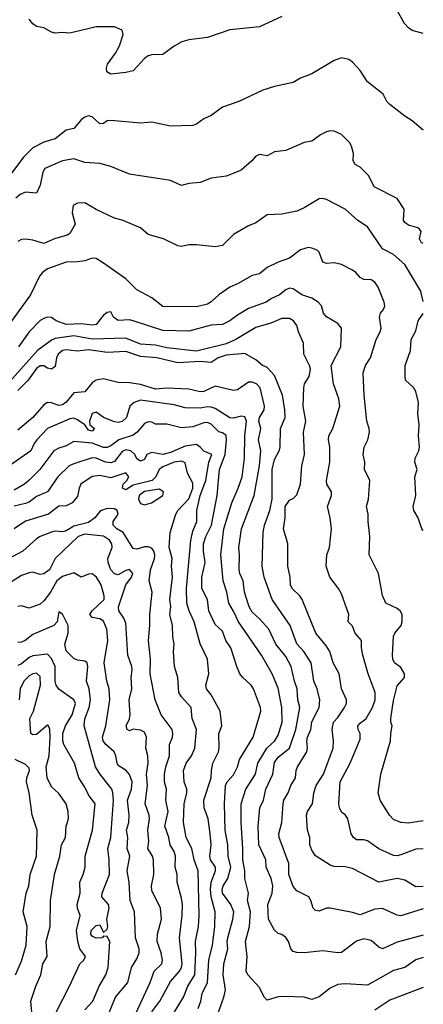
# Model space of a CAD drawing. Header units: metres. Extents: x -51132 to -49532, y -231222 to -229437.
# Tile 319 of 334: x -49586 to -49532, y -229871 to -229739. Entities that reach past the tile are written whole.
import ezdxf

# ---------------------------------------------------------------- set-up
doc = ezdxf.new("R2010")
doc.units = ezdxf.units.M
doc.layers.add('CONTOUR_INDEX', color=1, linetype='Continuous')
doc.layers.add('CONTOUR_INTER', color=3, linetype='Continuous')

msp = doc.modelspace()

# ---------------------------------------------------------------- linework, layer by layer
at = {"layer": 'CONTOUR_INDEX'}
for points, elevation in [([(-49531.58, -229776.66), (-49531.91, -229775.26), (-49534.08, -229771.71), (-49535.58, -229770.33), (-49537.08, -229769.57), (-49539.08, -229766.64), (-49540.36, -229765.76), (-49542.08, -229764.26), (-49544.58, -229762.95), (-49545.08, -229762.81), (-49545.58, -229762.86), (-49547.58, -229764.07), (-49548.58, -229764.52), (-49550.58, -229764.91), (-49552.58, -229765), (-49554.08, -229766.08), (-49555.08, -229766.48), (-49557.08, -229767.65), (-49558.58, -229769.13), (-49559.58, -229769.33), (-49562.08, -229769.04), (-49563.08, -229769.06), (-49564.08, -229769.25), (-49564.58, -229769.2), (-49566.5, -229768.26), (-49568.58, -229767.64), (-49569.58, -229766.75), (-49572.08, -229765.72), (-49573.08, -229765.46), (-49575.58, -229764.31), (-49577.08, -229763.4), (-49578.08, -229763.45), (-49578.66, -229763.76), (-49578.77, -229764.76), (-49578.4, -229766.26), (-49579.08, -229767.51), (-49579.47, -229767.76), (-49581.17, -229768.26), (-49582.58, -229768.88), (-49584.08, -229768.44), (-49585.08, -229768.3), (-49585.58, -229768.31), (-49586.08, -229768.58)], 75), ([(-49531.58, -229807.49), (-49531.76, -229807.26), (-49532.26, -229805.76), (-49532.84, -229804.76), (-49532.94, -229804.26), (-49532.58, -229802.76), (-49532.74, -229800.26), (-49532.42, -229799.26), (-49532.74, -229798.26), (-49532.66, -229797.76), (-49532.16, -229796.76), (-49532.07, -229796.26), (-49532.24, -229794.76), (-49532.13, -229793.26), (-49532.31, -229791.76), (-49532.21, -229790.26), (-49532.59, -229788.76), (-49532.85, -229788.26), (-49533.98, -229787.26), (-49534.04, -229786.76), (-49534.04, -229785.26), (-49533.3, -229783.26), (-49533.19, -229781.76), (-49532.58, -229780.61), (-49532.27, -229779.26), (-49531.58, -229778.27)], 75), ([(-49531.58, -229861.91), (-49535.08, -229862.83), (-49537.08, -229863.76), (-49537.58, -229863.52), (-49538.58, -229862.6), (-49539.58, -229862.38), (-49540.58, -229862.73), (-49542.58, -229864.23), (-49543.08, -229864.3), (-49545.08, -229864.03), (-49547.58, -229864.27), (-49548.58, -229864.22), (-49549.08, -229864.1), (-49549.37, -229863.76), (-49549.71, -229862.76), (-49550.08, -229862.2), (-49550.58, -229861.8), (-49551.08, -229861.67), (-49551.58, -229861.21), (-49552.41, -229859.76), (-49552.47, -229857.76), (-49551.9, -229856.26), (-49551.82, -229855.26), (-49552.04, -229854.26), (-49552.7, -229852.76), (-49552.75, -229851.76), (-49553.67, -229849.76), (-49553.78, -229847.26), (-49553.57, -229844.76), (-49553.08, -229843.76), (-49552.75, -229842.26), (-49551.79, -229840.26), (-49551.58, -229838.68), (-49551.08, -229837.98), (-49549.58, -229836.76), (-49548.73, -229834.26), (-49548.16, -229831.26), (-49548.45, -229830.26), (-49548.54, -229828.76), (-49548.9, -229827.76), (-49549.34, -229825.76), (-49550.08, -229824.41), (-49551.39, -229822.76), (-49552.33, -229820.76), (-49553.58, -229819.36), (-49554.58, -229818.45), (-49555.01, -229817.76), (-49555.61, -229815.76), (-49555.78, -229814.26), (-49556.25, -229813.26), (-49556.33, -229812.76), (-49556.27, -229810.76), (-49556.4, -229809.76), (-49556.02, -229807.26), (-49554.3, -229802.76), (-49553.62, -229798.76), (-49553.44, -229796.76), (-49553.73, -229795.26), (-49553.44, -229793.76), (-49553.68, -229792.76), (-49553.58, -229792.26), (-49552.98, -229791.26), (-49552.93, -229790.76), (-49553.52, -229788.26), (-49554, -229787.76), (-49554.58, -229787.5), (-49555.08, -229787.53), (-49556.58, -229788.53), (-49557.08, -229788.66), (-49559.58, -229788.06), (-49561.08, -229788.76), (-49561.58, -229788.81), (-49563.08, -229788.45), (-49566.08, -229788.34), (-49567.58, -229788.45), (-49569.58, -229787.84), (-49571.08, -229787.6), (-49572.58, -229787.56), (-49574.58, -229787.08), (-49575.58, -229787.26), (-49576.08, -229787.6), (-49577.08, -229788.82), (-49578.58, -229788.97), (-49579.58, -229790.23), (-49580.08, -229790.55), (-49580.58, -229790.64), (-49581.58, -229790.29), (-49582.08, -229790.25), (-49582.58, -229790.56), (-49584.08, -229792.27), (-49586.08, -229793.99)], 70), ([(-49569.08, -229802.22), (-49569.77, -229802.76), (-49569.89, -229803.26), (-49569.58, -229803.83), (-49569.08, -229804.01), (-49568.11, -229803.76), (-49566.6, -229802.76), (-49566.49, -229802.26), (-49567.08, -229801.9), (-49569.08, -229802.22)], 65), ([(-49568.08, -229872.21), (-49567, -229870.76), (-49565.58, -229868.14), (-49564.36, -229866.76), (-49564.08, -229866.26), (-49564, -229865.76), (-49564.37, -229862.26), (-49564.01, -229859.26), (-49563.97, -229857.76), (-49564.08, -229856.94), (-49564.69, -229854.76), (-49564.69, -229853.76), (-49564.93, -229852.76), (-49564.89, -229851.26), (-49565.08, -229850.65), (-49565.63, -229849.76), (-49565.81, -229848.76), (-49566.32, -229847.26), (-49565.9, -229845.26), (-49566.2, -229843.76), (-49566.12, -229842.26), (-49566.38, -229841.26), (-49566.37, -229840.26), (-49566.2, -229839.26), (-49565.7, -229837.76), (-49565.71, -229836.26), (-49565.3, -229835.26), (-49565.24, -229834.76), (-49565.34, -229834.26), (-49566.8, -229832.26), (-49567.64, -229830.26), (-49568.3, -229826.76), (-49568.27, -229824.76), (-49568.51, -229822.26), (-49568.33, -229820.26), (-49568.35, -229818.76), (-49568.01, -229815.76), (-49568.44, -229814.26), (-49568.25, -229812.76), (-49567.7, -229811.26), (-49567.68, -229810.76), (-49567.8, -229810.26), (-49568.08, -229809.85), (-49568.58, -229809.66), (-49569.08, -229809.69), (-49570.08, -229810), (-49570.58, -229809.91), (-49571.94, -229807.76), (-49572.8, -229807.26), (-49573.29, -229806.76), (-49573.26, -229806.26), (-49572.59, -229805.26), (-49572.75, -229804.76), (-49573.08, -229804.56), (-49574.08, -229804.5), (-49574.82, -229804.76), (-49575.08, -229804.91), (-49575.72, -229805.76), (-49576.58, -229806.4), (-49578.58, -229806.91), (-49579.58, -229807.51), (-49580.08, -229807.64), (-49581.08, -229807.58), (-49581.58, -229807.69), (-49583.08, -229808.3), (-49583.58, -229808.61), (-49585.43, -229810.26), (-49589.08, -229812.18)], 65), ([(-49584.2, -229872.26), (-49584.36, -229870.76), (-49583.68, -229868.76), (-49583, -229867.26), (-49582.72, -229865.76), (-49582.15, -229864.76), (-49582.26, -229862.76), (-49581.74, -229860.76), (-49581.7, -229857.26), (-49581.18, -229853.76), (-49580.45, -229851.26), (-49580.24, -229849.76), (-49579.68, -229848.76), (-49579.58, -229847.26), (-49579.3, -229846.26), (-49579.33, -229845.26), (-49579.61, -229844.26), (-49580.58, -229842.85), (-49581.58, -229841.96), (-49582.15, -229840.76), (-49582.26, -229839.26), (-49581.87, -229837.76), (-49581.74, -229835.26), (-49581.78, -229834.26), (-49581.95, -229833.76), (-49582.08, -229833.65), (-49583.58, -229834.9), (-49584.08, -229834.95), (-49584.33, -229834.76), (-49584.46, -229832.76), (-49584, -229831.76), (-49583.03, -229828.26), (-49583.08, -229827.13), (-49583.58, -229826.67), (-49584.08, -229826.74), (-49584.58, -229827.01), (-49585.28, -229827.76), (-49585.79, -229828.76), (-49585.9, -229830.26)], 60)]:
    msp.add_lwpolyline(points, dxfattribs=dict(at, elevation=elevation))
at = {"layer": 'CONTOUR_INTER'}
for points, elevation in [([(-49550.58, -229738.32), (-49553.58, -229739.74), (-49557.58, -229740.14), (-49560.58, -229741.15), (-49563.08, -229741.47), (-49564.05, -229741.76), (-49565.08, -229742.33), (-49566.58, -229743.46), (-49568.08, -229743.47), (-49568.58, -229743.64), (-49569.08, -229743.96), (-49570.58, -229745.62), (-49571.58, -229745.85), (-49573.58, -229746.07), (-49574.12, -229745.76), (-49574.17, -229745.26), (-49574.04, -229744.76), (-49572.96, -229743.26), (-49572.41, -229742.26), (-49571.91, -229740.76), (-49572.08, -229740.19), (-49573.08, -229739.71), (-49575.58, -229739.74), (-49579.08, -229740.59), (-49580.08, -229740.5), (-49581.08, -229740.58), (-49581.58, -229740.44), (-49582.58, -229739.84), (-49583.58, -229739.67), (-49584.08, -229739.34), (-49584.58, -229738.71)], 78), ([(-49531.58, -229740.63), (-49533.08, -229740.22), (-49533.58, -229739.87), (-49534.12, -229739.26), (-49535.08, -229737.53)], 78), ([(-49531.58, -229753.63), (-49533.08, -229752.35), (-49534.08, -229751.74), (-49536.08, -229750.17), (-49536.48, -229749.76), (-49536.99, -229748.76), (-49539.08, -229747.1), (-49540.08, -229745.58), (-49541.08, -229744.47), (-49541.58, -229744.11), (-49542.58, -229743.9), (-49543.58, -229744.27), (-49546.58, -229746.04), (-49548.08, -229746.63), (-49549.08, -229747.23), (-49551.58, -229747.74), (-49553.17, -229748.26), (-49556.37, -229749.76), (-49558.58, -229750.53), (-49560.08, -229751.64), (-49561.08, -229752.1), (-49562.08, -229752.83), (-49562.58, -229752.98), (-49565.58, -229753.1), (-49568.08, -229752.53), (-49569.58, -229752.68), (-49573.58, -229752.32), (-49574.08, -229752.37), (-49574.58, -229752.71), (-49575.08, -229752.77), (-49576.08, -229751.81), (-49576.58, -229751.71), (-49577.08, -229751.87), (-49577.58, -229752.24), (-49578.58, -229753.4), (-49579.58, -229753.62), (-49581.08, -229754.79), (-49582.58, -229755.25), (-49584.08, -229756), (-49585.35, -229757.26), (-49587.59, -229760.26)], 77), ([(-49531.58, -229768.88), (-49531.83, -229768.76), (-49532.11, -229768.26), (-49531.87, -229767.26), (-49532.08, -229766.95), (-49532.32, -229766.76), (-49533.58, -229766.4), (-49534.08, -229766.06), (-49534.22, -229765.76), (-49534.14, -229764.26), (-49535.08, -229762.81), (-49538.17, -229761.26), (-49538.89, -229759.76), (-49540.08, -229758.58), (-49540.72, -229758.26), (-49541, -229757.76), (-49540.95, -229756.76), (-49541.24, -229755.76), (-49541.51, -229755.26), (-49542.58, -229754.19), (-49543.58, -229753.74), (-49544.08, -229753.72), (-49544.58, -229753.86), (-49545.39, -229754.26), (-49546.58, -229755.1), (-49547.58, -229755.3), (-49550.08, -229756.35), (-49551.58, -229756.54), (-49552.58, -229757.07), (-49553.58, -229756.91), (-49554.08, -229757.11), (-49554.62, -229757.76), (-49556.08, -229759), (-49557.58, -229759.65), (-49558.08, -229759.82), (-49560.08, -229760.09), (-49561.58, -229760.67), (-49563.08, -229760.79), (-49564.08, -229761.05), (-49565.58, -229760.4), (-49571.08, -229759.55), (-49573.58, -229758.52), (-49575.08, -229758.09), (-49577.08, -229757.95), (-49578.58, -229757.46), (-49580.08, -229757.74), (-49582.44, -229758.76), (-49582.72, -229759.26), (-49583.08, -229761.01), (-49583.58, -229762.1), (-49585.08, -229761.94), (-49585.78, -229762.26), (-49586.34, -229762.76)], 76), ([(-49531.58, -229846.51), (-49533.58, -229846.83), (-49534.6, -229846.76), (-49535.58, -229846.34), (-49536.11, -229845.76), (-49537.4, -229843.76), (-49537.64, -229842.76), (-49537.28, -229840.26), (-49536.01, -229835.76), (-49535.96, -229834.76), (-49535.75, -229833.76), (-49535.93, -229833.26), (-49535.93, -229832.76), (-49535.58, -229830.32), (-49535.08, -229828.37), (-49534.12, -229827.26), (-49534.09, -229826.76), (-49534.58, -229825.91), (-49535.44, -229825.26), (-49535.67, -229824.76), (-49535.72, -229824.26), (-49535.58, -229821.67), (-49535.41, -229821.26), (-49534.54, -229820.26), (-49534.41, -229819.76), (-49534.43, -229818.76), (-49534.71, -229818.26), (-49535.08, -229817.96), (-49536.61, -229817.26), (-49537.08, -229816.21), (-49537.6, -229813.26), (-49538.88, -229810.76), (-49538.78, -229808.26), (-49539.01, -229806.26), (-49538.98, -229805.26), (-49539.22, -229804.26), (-49538.96, -229803.26), (-49538.78, -229800.76), (-49539.47, -229799.26), (-49539.43, -229798.26), (-49539.68, -229797.26), (-49539.55, -229796.26), (-49539.05, -229795.26), (-49538.82, -229794.26), (-49538.84, -229793.76), (-49539.16, -229792.76), (-49539.51, -229789.26), (-49539.65, -229786.26), (-49539.34, -229785.26), (-49538.7, -229784.26), (-49537.91, -229781.76), (-49537.39, -229780.76), (-49537.26, -229780.26), (-49537.45, -229778.76), (-49537.33, -229778.26), (-49536.94, -229777.76), (-49536.77, -229777.26), (-49536.82, -229776.76), (-49537.65, -229774.76), (-49538.08, -229774.06), (-49538.58, -229773.75), (-49539.58, -229773.69), (-49540.08, -229773.43), (-49540.65, -229772.76), (-49541.08, -229772.47), (-49542.58, -229771.71), (-49543.58, -229771.48), (-49544.58, -229771.55), (-49545.08, -229771.38), (-49545.58, -229770.03), (-49545.87, -229769.76), (-49546.58, -229769.48), (-49547.08, -229769.39), (-49548.08, -229769.73), (-49549.58, -229770.83), (-49551.08, -229771.36), (-49552.58, -229772.1), (-49553.58, -229772.95), (-49554.58, -229773.19), (-49556.58, -229774.31), (-49557.58, -229774.72), (-49559.08, -229775.76), (-49560.08, -229776.73), (-49560.58, -229777.02), (-49562.08, -229777.39), (-49566.58, -229777.34), (-49568.08, -229776.19), (-49570.08, -229775.12), (-49571.58, -229773.62), (-49574.58, -229771.49), (-49575.58, -229770.9), (-49576.08, -229770.83), (-49577.08, -229771.2), (-49578.08, -229771.34), (-49579.58, -229771.36), (-49582.08, -229772.26), (-49582.76, -229772.76), (-49583.19, -229773.26), (-49584.4, -229775.76), (-49589.15, -229782.26)], 74), ([(-49531.58, -229850.29), (-49532.58, -229850.34), (-49534.58, -229851.12), (-49535.08, -229851.24), (-49535.58, -229851.21), (-49537.58, -229850.27), (-49539.08, -229849.21), (-49539.58, -229849.08), (-49540.58, -229849.08), (-49540.97, -229848.76), (-49541.29, -229848.26), (-49541.73, -229846.26), (-49542.05, -229845.76), (-49542.58, -229845.37), (-49542.85, -229844.76), (-49542.93, -229844.26), (-49542.77, -229841.26), (-49541.39, -229838.76), (-49540.08, -229835.52), (-49540.08, -229834.76), (-49540.35, -229834.26), (-49540.39, -229833.76), (-49540.08, -229833.37), (-49539.24, -229832.76), (-49538.39, -229831.26), (-49538.06, -229830.26), (-49538.06, -229829.26), (-49538.98, -229826.76), (-49539.7, -229824.26), (-49539.88, -229823.26), (-49539.89, -229822.26), (-49540.73, -229821.26), (-49541.08, -229820.34), (-49541.7, -229819.76), (-49541.58, -229818.76), (-49542.58, -229815.97), (-49542.97, -229815.26), (-49544.15, -229813.76), (-49544.62, -229812.26), (-49544.57, -229810.76), (-49544.19, -229809.76), (-49543.93, -229807.26), (-49544.09, -229805.76), (-49544.44, -229804.26), (-49543.93, -229802.76), (-49543.93, -229802.26), (-49544.55, -229801.26), (-49544.61, -229800.76), (-49544.16, -229798.26), (-49544.13, -229796.26), (-49544.32, -229795.26), (-49544.29, -229794.76), (-49543.76, -229793.76), (-49542.81, -229790.76), (-49542.94, -229789.76), (-49543.64, -229787.76), (-49543.95, -229785.26), (-49542.65, -229782.76), (-49542.56, -229780.26), (-49543.08, -229779.62), (-49544.58, -229778.75), (-49544.99, -229778.26), (-49545.25, -229777.26), (-49545.73, -229776.76), (-49546.58, -229776.23), (-49547.91, -229775.76), (-49549.08, -229774.96), (-49549.58, -229774.87), (-49550.08, -229775.09), (-49550.89, -229775.76), (-49552.01, -229776.26), (-49552.71, -229776.76), (-49555.08, -229777.59), (-49556.58, -229778.51), (-49557.58, -229779.29), (-49558.58, -229779.76), (-49560.08, -229779.83), (-49563.08, -229780.68), (-49566.58, -229780.58), (-49570.58, -229779.26), (-49571.08, -229779.15), (-49572.58, -229779.22), (-49573.25, -229778.76), (-49573.58, -229778.07), (-49574.08, -229778.15), (-49574.58, -229778.52), (-49575.58, -229779.74), (-49576.08, -229779.84), (-49577.58, -229779.66), (-49579.58, -229779.78), (-49580.95, -229779.26), (-49581.58, -229778.84), (-49582.08, -229778.78), (-49582.58, -229778.94), (-49583.08, -229779.24), (-49584.58, -229780.76), (-49586.02, -229782.76)], 73), ([(-49531.58, -229855.37), (-49532.58, -229855.42), (-49534.08, -229854.5), (-49535.08, -229854.27), (-49537.58, -229854.79), (-49541.08, -229852.95), (-49542.08, -229852.72), (-49543.58, -229852.68), (-49544.08, -229852.49), (-49546.08, -229851.24), (-49546.58, -229850.48), (-49546.82, -229849.76), (-49546.84, -229848.76), (-49547.14, -229847.76), (-49547.3, -229845.76), (-49547.13, -229845.26), (-49546.48, -229844.26), (-49546.28, -229842.76), (-49545.99, -229841.76), (-49545, -229840.26), (-49543.7, -229836.76), (-49543.67, -229835.76), (-49543.84, -229834.26), (-49543.67, -229833.26), (-49543.08, -229832.63), (-49542.17, -229831.26), (-49541.91, -229830.76), (-49541.91, -229830.26), (-49542.58, -229828.76), (-49542.91, -229826.76), (-49543.7, -229825.26), (-49544.14, -229823.76), (-49544.58, -229823.03), (-49546.02, -229821.26), (-49547.87, -229816.76), (-49548.17, -229816.26), (-49549.23, -229815.26), (-49549.44, -229814.76), (-49549.48, -229813.76), (-49549.78, -229812.26), (-49549.78, -229809.26), (-49550.36, -229807.26), (-49550.17, -229805.76), (-49550.16, -229804.26), (-49549.58, -229803.37), (-49549.08, -229803.17), (-49548.58, -229802.69), (-49548.09, -229801.26), (-49547.89, -229798.76), (-49547.54, -229797.26), (-49547.67, -229794.26), (-49547.37, -229792.76), (-49547.72, -229790.76), (-49547.63, -229788.26), (-49547.53, -229787.76), (-49546.91, -229786.76), (-49546.73, -229785.76), (-49546.86, -229785.26), (-49547.63, -229783.76), (-49547.7, -229782.26), (-49548.35, -229780.76), (-49548.58, -229779.88), (-49549.03, -229779.26), (-49549.58, -229778.94), (-49550.58, -229778.97), (-49552.08, -229779.58), (-49554.08, -229780.17), (-49556.77, -229781.76), (-49558.08, -229782.35), (-49562.08, -229783.33), (-49566.08, -229782.88), (-49567.58, -229782.53), (-49569.58, -229782.41), (-49571.58, -229781.59), (-49576.08, -229781.74), (-49578.58, -229781.29), (-49581.08, -229781.65), (-49581.58, -229781.86), (-49583.43, -229783.26), (-49587.58, -229787.89)], 72), ([(-49531.58, -229858.34), (-49534.58, -229859.3), (-49535.08, -229859.21), (-49537.08, -229858.31), (-49538.08, -229858.42), (-49540.08, -229859.19), (-49541.08, -229858.85), (-49544.08, -229858.29), (-49544.58, -229858.28), (-49545.58, -229858.69), (-49546.08, -229858.6), (-49546.39, -229858.26), (-49546.69, -229857.26), (-49546.99, -229856.76), (-49548.58, -229855.93), (-49549.08, -229855.35), (-49549.67, -229853.76), (-49549.67, -229852.26), (-49550.97, -229848.76), (-49551.01, -229848.26), (-49550.62, -229846.76), (-49550.44, -229844.26), (-49550.33, -229843.76), (-49549.74, -229842.76), (-49549.37, -229841.76), (-49548.74, -229840.76), (-49548.67, -229839.76), (-49548.5, -229839.26), (-49547.24, -229837.26), (-49547.16, -229836.76), (-49547.26, -229835.76), (-49547.15, -229835.26), (-49546.68, -229834.26), (-49546.58, -229833.19), (-49545.56, -229831.26), (-49545.48, -229830.26), (-49545.83, -229828.76), (-49546.29, -229827.76), (-49546.66, -229825.26), (-49547.65, -229823.76), (-49548.58, -229822.71), (-49549.46, -229820.26), (-49551.91, -229816.76), (-49552.97, -229813.76), (-49553.23, -229812.26), (-49553.13, -229807.76), (-49552.92, -229806.76), (-49552.19, -229804.76), (-49551.89, -229803.26), (-49551.91, -229799.26), (-49551.58, -229797.93), (-49550.95, -229796.76), (-49550.82, -229796.26), (-49550.77, -229793.76), (-49550.17, -229792.26), (-49550.18, -229791.26), (-49550.53, -229789.26), (-49551.58, -229786.6), (-49552.58, -229785.54), (-49553.19, -229785.26), (-49554.08, -229784.5), (-49555.58, -229783.67), (-49558.08, -229783.87), (-49559.18, -229784.26), (-49560.08, -229784.89), (-49561.58, -229784.74), (-49564.58, -229784.9), (-49567.41, -229784.26), (-49569.58, -229784.05), (-49571.58, -229783.41), (-49574.08, -229783.51), (-49576.58, -229783.16), (-49578.08, -229783.33), (-49579.58, -229783.15), (-49580.08, -229783.26), (-49580.65, -229783.76), (-49580.91, -229784.26), (-49581.08, -229785.43), (-49581.58, -229785.76), (-49582.08, -229785.63), (-49582.58, -229785.31), (-49583.08, -229785.34), (-49583.58, -229785.69), (-49584.68, -229787.26), (-49586.08, -229788.63)], 71), ([(-49531.58, -229864.93), (-49532.58, -229865.2), (-49534.08, -229866.25), (-49535.58, -229866.67), (-49539.08, -229868.65), (-49542.08, -229868.43), (-49543.08, -229868.55), (-49544.08, -229869.02), (-49545.58, -229870.19), (-49546.58, -229870.55), (-49547.58, -229870.26), (-49550.08, -229870.15), (-49551.08, -229870.21), (-49552.58, -229870.65), (-49552.97, -229870.26), (-49553.58, -229868.95), (-49555.16, -229867.26), (-49555.39, -229866.76), (-49555.24, -229864.76), (-49555.48, -229862.76), (-49554.96, -229860.76), (-49554.82, -229858.76), (-49555.23, -229857.26), (-49555.1, -229856.26), (-49555.56, -229854.26), (-49555.56, -229853.26), (-49555.86, -229851.76), (-49555.84, -229850.26), (-49556.08, -229846.76), (-49556.05, -229844.26), (-49555.45, -229842.26), (-49554.15, -229840.26), (-49553.82, -229838.76), (-49552.6, -229836.76), (-49551.55, -229835.76), (-49551.08, -229834.99), (-49550.57, -229833.26), (-49550.6, -229831.26), (-49551.08, -229828.68), (-49551.89, -229826.76), (-49553.33, -229824.26), (-49556.43, -229819.76), (-49557.08, -229818.33), (-49557.74, -229817.26), (-49558, -229815.76), (-49558.49, -229814.26), (-49558.78, -229810.76), (-49558.41, -229807.26), (-49557.33, -229803.76), (-49556.45, -229801.76), (-49555.94, -229800.26), (-49555.6, -229797.76), (-49555.56, -229794.76), (-49555.36, -229792.76), (-49555.58, -229792.19), (-49556.08, -229792.1), (-49557.08, -229792.38), (-49557.58, -229792.32), (-49559.58, -229791.06), (-49560.08, -229790.86), (-49560.58, -229790.83), (-49561.58, -229791.02), (-49563.58, -229790.98), (-49565.08, -229790.58), (-49569.58, -229789.95), (-49570.47, -229790.26), (-49571.02, -229790.76), (-49571.5, -229792.26), (-49572.08, -229792.81), (-49572.58, -229792.94), (-49573.08, -229792.87), (-49574.58, -229792.29), (-49575.58, -229791.57), (-49576.08, -229791.74), (-49576.47, -229792.76), (-49576.43, -229793.26), (-49575.8, -229793.76), (-49576.08, -229794.11), (-49576.58, -229793.98), (-49577.09, -229793.26), (-49578.08, -229792.59), (-49578.58, -229792.37), (-49579.08, -229792.44), (-49582.08, -229793.75), (-49583.52, -229795.26), (-49583.89, -229795.76), (-49584.34, -229796.76), (-49587.91, -229799.26)], 69), ([(-49559.31, -229872.76), (-49558.39, -229870.26), (-49558.19, -229869.26), (-49558.49, -229867.26), (-49558.39, -229865.76), (-49557.87, -229863.76), (-49557.96, -229862.76), (-49557.87, -229862.26), (-49557.19, -229859.76), (-49557.06, -229858.76), (-49557.44, -229857.76), (-49558.58, -229856.27), (-49558.63, -229855.76), (-49558.49, -229855.26), (-49557.86, -229854.26), (-49557.47, -229852.76), (-49557.8, -229851.26), (-49557.85, -229849.76), (-49558.2, -229847.76), (-49558.31, -229844.26), (-49558.18, -229841.76), (-49557.93, -229841.26), (-49557.08, -229840.32), (-49556.57, -229839.26), (-49556.31, -229838.26), (-49554.46, -229835.26), (-49553.42, -229831.76), (-49553.47, -229831.26), (-49554.39, -229828.76), (-49554.7, -229828.26), (-49555.84, -229827.26), (-49556.23, -229826.76), (-49556.67, -229825.76), (-49557.44, -229823.26), (-49558.12, -229822.26), (-49558.58, -229821.03), (-49559.58, -229820.11), (-49560.42, -229818.26), (-49560.61, -229816.76), (-49561.36, -229815.26), (-49561.35, -229813.76), (-49560.9, -229811.76), (-49561.12, -229810.26), (-49561.13, -229809.26), (-49560.81, -229808.26), (-49560.05, -229806.76), (-49559.28, -229802.76), (-49558.99, -229799.26), (-49558.23, -229797.26), (-49558.02, -229795.26), (-49558.08, -229794.69), (-49558.58, -229794.33), (-49559.08, -229794.2), (-49560.08, -229793.15), (-49560.58, -229792.96), (-49561.08, -229792.98), (-49562.58, -229793.51), (-49564.08, -229793.65), (-49566.08, -229793.18), (-49567.58, -229793.18), (-49568.08, -229792.91), (-49568.58, -229792.85), (-49569.08, -229793.09), (-49570.03, -229794.26), (-49570.58, -229794.65), (-49572.52, -229795.26), (-49573.58, -229796.07), (-49574.08, -229796.3), (-49574.58, -229796.29), (-49576.08, -229795.71), (-49578.58, -229795.5), (-49579.58, -229796.08), (-49580.58, -229796.38), (-49581.25, -229796.76), (-49583.15, -229799.26), (-49584.6, -229800.76), (-49585.21, -229801.26), (-49586.58, -229802.05)], 68), ([(-49561.85, -229871.76), (-49561.5, -229870.76), (-49561.33, -229869.76), (-49560.58, -229868.26), (-49560.43, -229865.26), (-49559.94, -229863.26), (-49559.59, -229860.76), (-49559.56, -229858.76), (-49560.08, -229856.76), (-49560.19, -229855.76), (-49560.09, -229854.76), (-49559.5, -229853.26), (-49559.53, -229852.76), (-49560.17, -229851.76), (-49560.28, -229851.26), (-49560.1, -229849.76), (-49560.25, -229848.26), (-49560.49, -229846.26), (-49561.02, -229844.76), (-49561.08, -229843.76), (-49560.08, -229840.76), (-49560.07, -229839.76), (-49559.88, -229838.76), (-49559.12, -229837.26), (-49559.02, -229836.76), (-49559.08, -229834.76), (-49558.67, -229833.76), (-49558.91, -229831.76), (-49560.08, -229829.56), (-49560.71, -229828.76), (-49560.82, -229828.26), (-49560.42, -229826.76), (-49560.61, -229824.76), (-49561.58, -229822.7), (-49562.37, -229819.76), (-49563.07, -229818.26), (-49563.36, -229817.26), (-49563.4, -229815.26), (-49562.82, -229808.76), (-49562.58, -229807.56), (-49562.04, -229806.26), (-49562.01, -229804.76), (-49561.58, -229802.76), (-49560.83, -229800.76), (-49560.42, -229798.26), (-49560.02, -229797.26), (-49561.08, -229796.78), (-49561.58, -229796.24), (-49562.08, -229795.91), (-49563.58, -229796.13), (-49565.58, -229796.97), (-49566.58, -229797.24), (-49568.08, -229796.99), (-49568.77, -229797.26), (-49569.08, -229797.94), (-49569.58, -229798.13), (-49570.08, -229797.81), (-49570.35, -229797.26), (-49570.89, -229796.76), (-49571.58, -229796.6), (-49572.08, -229796.85), (-49573.08, -229798.19), (-49573.58, -229798.39), (-49574.31, -229798.26), (-49575.58, -229797.73), (-49576.08, -229797.7), (-49578.58, -229798.5), (-49579.18, -229798.76), (-49580.7, -229800.26), (-49582.08, -229802.29), (-49583.58, -229802.9), (-49584.58, -229803.64), (-49585.08, -229803.85), (-49586.58, -229804.22)], 67), ([(-49565.35, -229872.76), (-49563.8, -229870.26), (-49563.25, -229868.76), (-49562.31, -229867.26), (-49562.14, -229864.26), (-49562.21, -229862.76), (-49561.81, -229860.76), (-49561.69, -229859.26), (-49561.83, -229853.26), (-49562.39, -229851.76), (-49562.7, -229850.26), (-49563.48, -229848.76), (-49563.82, -229846.76), (-49563.72, -229844.26), (-49563.38, -229842.76), (-49563.38, -229842.26), (-49563.72, -229841.26), (-49563.8, -229839.76), (-49563.45, -229838.76), (-49562.74, -229837.76), (-49562.3, -229836.76), (-49562.09, -229834.26), (-49562.64, -229832.76), (-49562.81, -229831.26), (-49564.08, -229829.85), (-49564.44, -229829.26), (-49564.57, -229827.26), (-49565.03, -229825.76), (-49565.16, -229823.76), (-49565.09, -229822.76), (-49565.26, -229821.76), (-49565.29, -229820.26), (-49565.64, -229818.76), (-49565.51, -229817.76), (-49565.64, -229816.76), (-49565.29, -229813.76), (-49565.41, -229812.26), (-49565.35, -229811.26), (-49565.74, -229809.76), (-49565.59, -229807.76), (-49564.86, -229805.26), (-49564.58, -229804.76), (-49563.08, -229803.2), (-49562.56, -229801.76), (-49562.58, -229801.09), (-49563.3, -229799.76), (-49563.58, -229798.37), (-49564.08, -229798.14), (-49565.08, -229798.29), (-49566.58, -229798.91), (-49567.08, -229799.26), (-49567.52, -229800.26), (-49568.05, -229800.76), (-49570.58, -229801.36), (-49571.58, -229802), (-49572.03, -229801.76), (-49571.93, -229801.26), (-49571.42, -229800.76), (-49571.16, -229800.26), (-49571.58, -229799.72), (-49573.58, -229800.38), (-49575.08, -229800.09), (-49576.08, -229800.2), (-49577.62, -229801.26), (-49577.85, -229801.76), (-49578.08, -229802.91), (-49578.77, -229803.76), (-49579.58, -229804.14), (-49580.58, -229804.2), (-49581.97, -229805.26), (-49585.08, -229806.22), (-49586.58, -229807.23)], 66), ([(-49571.06, -229874.26), (-49568.29, -229868.26), (-49567.74, -229866.76), (-49566.75, -229865.76), (-49566.64, -229865.26), (-49566.83, -229864.26), (-49567.37, -229862.76), (-49567.33, -229861.76), (-49566.78, -229859.76), (-49566.92, -229858.26), (-49568.08, -229855.89), (-49568.11, -229855.26), (-49567.79, -229853.76), (-49567.84, -229851.76), (-49567.98, -229851.26), (-49568.61, -229850.26), (-49568.46, -229849.26), (-49568.6, -229847.76), (-49568.41, -229846.26), (-49568.45, -229845.76), (-49568.96, -229844.26), (-49568.67, -229841.76), (-49568.78, -229840.26), (-49568.58, -229838.76), (-49568.63, -229837.76), (-49568.89, -229836.76), (-49568.81, -229835.26), (-49569.08, -229834.62), (-49569.58, -229834.34), (-49570.58, -229834.18), (-49571.08, -229834.4), (-49571.37, -229834.26), (-49571.54, -229833.76), (-49571.08, -229832.82), (-49571, -229832.26), (-49571.12, -229830.26), (-49570.75, -229828.76), (-49570.87, -229827.26), (-49570.72, -229826.26), (-49570.76, -229825.76), (-49571.28, -229824.26), (-49571.58, -229819.92), (-49571.84, -229819.26), (-49572.53, -229818.26), (-49572.55, -229817.76), (-49571.55, -229814.76), (-49570.83, -229813.76), (-49570.65, -229813.26), (-49571.08, -229812.73), (-49571.58, -229812.84), (-49572.58, -229813.45), (-49573.08, -229813.29), (-49573.6, -229812.76), (-49573.95, -229811.76), (-49573.97, -229811.26), (-49573.4, -229809.76), (-49573.46, -229809.26), (-49573.76, -229808.76), (-49574.58, -229808.24), (-49577.08, -229807.98), (-49578, -229808.26), (-49581.06, -229811.26), (-49581.83, -229812.76), (-49582.58, -229813.32), (-49583.08, -229813.37), (-49584.08, -229813.08), (-49584.58, -229813.15), (-49585.58, -229813.51), (-49588.08, -229815.09)], 64), ([(-49573.98, -229872.76), (-49572.94, -229870.26), (-49571.32, -229868.26), (-49570.82, -229866.26), (-49570.08, -229865.08), (-49569.79, -229864.26), (-49569.78, -229863.76), (-49570.28, -229862.26), (-49570.41, -229858.76), (-49570.98, -229857.26), (-49571.14, -229854.76), (-49571.4, -229853.26), (-49571.04, -229851.26), (-49571.39, -229850.26), (-49571.3, -229848.76), (-49571.49, -229847.76), (-49571.19, -229846.76), (-49571.11, -229845.76), (-49571.36, -229843.76), (-49570.82, -229842.26), (-49570.74, -229841.26), (-49571.08, -229840.28), (-49571.51, -229839.76), (-49572.58, -229839.1), (-49572.75, -229838.76), (-49572.9, -229837.76), (-49573.16, -229837.26), (-49574.28, -229836.26), (-49574.64, -229835.76), (-49574.73, -229835.26), (-49574.25, -229833.76), (-49573.73, -229830.26), (-49573.8, -229828.76), (-49574.11, -229827.76), (-49574.47, -229825.26), (-49573.99, -229822.26), (-49574.12, -229820.76), (-49574.58, -229819.66), (-49575.08, -229819.37), (-49576.08, -229819.16), (-49576.41, -229818.76), (-49576.11, -229818.26), (-49574.47, -229816.76), (-49574.48, -229816.26), (-49574.9, -229814.76), (-49575.5, -229813.76), (-49576.08, -229813.29), (-49576.58, -229813.36), (-49577.58, -229813.75), (-49578.58, -229813.18), (-49580.08, -229813.68), (-49580.84, -229814.26), (-49581.68, -229815.76), (-49582.58, -229816.92), (-49583.08, -229817.37), (-49584.58, -229817.91), (-49585.58, -229817.61), (-49586.08, -229817.68)], 63), ([(-49577.08, -229871.97), (-49576.01, -229870.76), (-49575.15, -229868.76), (-49574.26, -229867.26), (-49573.95, -229866.26), (-49573.73, -229862.76), (-49574.08, -229862.07), (-49574.58, -229862.03), (-49574.74, -229862.26), (-49575.58, -229862.32), (-49576.08, -229862.05), (-49576.27, -229861.76), (-49576.21, -229861.26), (-49575.58, -229860.61), (-49575.08, -229860.53), (-49574.58, -229861.54), (-49574.08, -229861.1), (-49574, -229860.76), (-49574.11, -229859.76), (-49573.81, -229858.26), (-49573.91, -229857.76), (-49574.78, -229856.76), (-49574.75, -229856.26), (-49573.76, -229853.76), (-49573.8, -229851.76), (-49573.97, -229850.26), (-49573.57, -229848.76), (-49573.24, -229843.76), (-49573.3, -229842.76), (-49573.46, -229842.26), (-49575.08, -229840.2), (-49575.65, -229839.26), (-49577.19, -229833.76), (-49577.08, -229832.79), (-49576.52, -229831.26), (-49576.31, -229830.26), (-49576.48, -229828.76), (-49576.86, -229827.76), (-49576.68, -229825.76), (-49576.79, -229825.26), (-49577.08, -229825.06), (-49578.08, -229824.9), (-49578.58, -229824.67), (-49579.58, -229823.65), (-49579.79, -229822.76), (-49579.33, -229821.26), (-49579.34, -229820.26), (-49580.08, -229818.71), (-49580.58, -229818.43), (-49580.8, -229819.76), (-49581.24, -229820.26), (-49584.08, -229821.47), (-49585.1, -229822.26), (-49585.58, -229822.48), (-49586.08, -229822.52)], 62), ([(-49580.92, -229872.26), (-49579.13, -229868.76), (-49577.77, -229865.76), (-49577.21, -229865.26), (-49577, -229864.76), (-49577.75, -229863.76), (-49578.04, -229862.76), (-49578.2, -229861.26), (-49577.72, -229859.26), (-49578.08, -229858.26), (-49578.1, -229857.76), (-49577.69, -229856.26), (-49577.74, -229854.76), (-49577.3, -229853.76), (-49577.04, -229852.76), (-49577.04, -229851.26), (-49576.03, -229847.76), (-49575.69, -229844.26), (-49576.58, -229843.02), (-49577.08, -229841.99), (-49577.9, -229840.76), (-49578.46, -229838.76), (-49579.9, -229836.26), (-49580.03, -229835.76), (-49580.05, -229834.76), (-49579.67, -229833.76), (-49578.77, -229832.26), (-49578.34, -229830.76), (-49578.58, -229830.23), (-49580.58, -229828.83), (-49580.93, -229828.26), (-49581.08, -229827.76), (-49581.09, -229825.76), (-49581.58, -229824.68), (-49582.08, -229824.09), (-49584.08, -229824.31), (-49584.58, -229824.57), (-49585.58, -229825.41), (-49586.08, -229825.63)], 61), ([(-49586.4, -229867.26), (-49585.58, -229865.41), (-49584.97, -229863.26), (-49584.82, -229860.76), (-49585.36, -229858.76), (-49584.95, -229856.26), (-49584.61, -229855.26), (-49584.43, -229853.76), (-49583.6, -229851.26), (-49583.47, -229847.76), (-49584.18, -229845.76), (-49584.58, -229842.76), (-49584.92, -229841.26), (-49584.87, -229840.76), (-49584.5, -229839.76), (-49584.58, -229839.43), (-49585.08, -229838.93), (-49586.44, -229838.26)], 59), ([(-49531.58, -229868.95), (-49536.08, -229870.65), (-49538.08, -229871.98)], 68)]:
    msp.add_lwpolyline(points, dxfattribs=dict(at, elevation=elevation))

doc.saveas('drawing.dxf')
